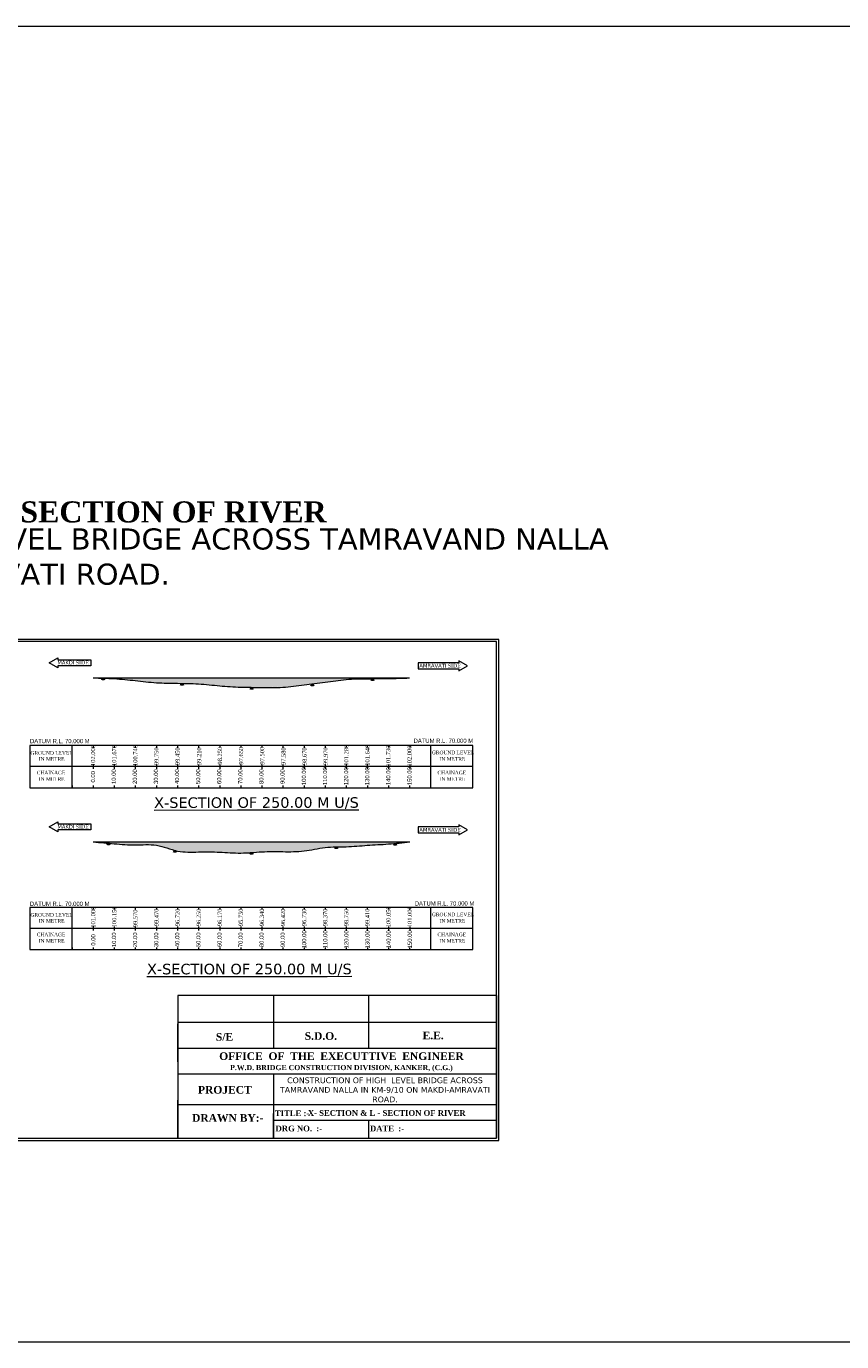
# Model space of a CAD drawing. Header units: millimetres. Extents: x -20950785 to 389010297, y -11535949 to 14056629.
# Tile 609 of 654: x 20292310 to 20678914, y 147332 to 770552. Entities that reach past the tile are written whole.
import ezdxf

# ---------------------------------------------------------------- set-up
doc = ezdxf.new("R2010")
doc.units = ezdxf.units.MM
doc.header["$LTSCALE"] = 60
doc.header["$MEASUREMENT"] = 0
doc.linetypes.add('ACAD_ISO03W100', pattern=[30, 12, -18])
doc.layers.add('PDF_H.F.L.', color=7, linetype='ACAD_ISO03W100')
doc.styles.add('Annotative', font='arial.ttf')
doc.styles.add('PDF Arial Bold', font='times.ttf')
doc.styles.add('PDF Verdana Bold', font='verdanab.ttf')
doc.styles.add('style1', font='txt.shx', dxfattribs={"height": 1})

msp = doc.modelspace()

# ---------------------------------------------------------------- hatches: boundary and pattern name
at = {"linetype": 'Continuous', "lineweight": 9, "ltscale": 2}
h = msp.add_hatch(dxfattribs=at)
h.set_pattern_fill('DASH', scale=5000)
edge = h.paths.add_edge_path()
edge.add_spline(control_points=[(20433998.99, 459781.91), (20433998.99, 459781.91), (20437328.69, 460253.18), (20440652.72, 460798.43), (20443998.99, 461091.91)], knot_values=[110313.638142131, 110313.638142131, 110313.638142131, 110313.638142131, 110313.638142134, 120399.078142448, 120399.078142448, 120399.078142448, 120399.078142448], degree=3, periodic=0)
edge.add_spline(control_points=[(20443998.99, 461091.91), (20443998.99, 461091.91), (20447319.07, 461383.1), (20454000.97, 461469.79), (20463999.88, 461492.48), (20470665.6, 461705.42), (20473998.99, 461811.91)], knot_values=[120399.078142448, 120399.078142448, 120399.078142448, 120399.078142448, 120399.078142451, 130405.55604429, 140405.961036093, 150409.605372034, 150409.605372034, 150409.605372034, 150409.605372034], degree=3, periodic=0)
edge.add_line((20473998.99, 461811.91), (20323998.99, 461811.91))
edge.add_spline(control_points=[(20323998.99, 461811.91), (20327335.28, 461749.75), (20334020.43, 461625.18), (20340670, 460924.45), (20343998.99, 460551.91)], knot_values=[0, 0, 0, 0, 10005.443518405, 20048.5954141, 20048.595414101, 20048.595414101, 20048.595414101], degree=3, periodic=0)
edge.add_spline(control_points=[(20343998.99, 460551.91), (20347329.89, 460179.17), (20353972.9, 459392.35), (20360661.26, 459287.73), (20363998.99, 459261.91)], knot_values=[20048.5954141, 20048.595414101, 20048.595414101, 20048.595414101, 30097.480924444, 40101.979912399, 40101.9799124, 40101.9799124, 40101.9799124], degree=3, periodic=0)
edge.add_spline(control_points=[(20363998.99, 459261.91), (20367336.18, 459236.11), (20374026.85, 459237.24), (20380663.38, 458373.36), (20383998.99, 458061.91)], knot_values=[40101.979912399, 40101.9799124, 40101.9799124, 40101.9799124, 50104.859497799, 60150.833815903, 60150.833815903, 60150.833815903, 60150.833815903], degree=3, periodic=0)
edge.add_spline(control_points=[(20383998.99, 458061.91), (20387325.31, 457751.33), (20390661.8, 457561.5), (20393998.99, 457461.91)], knot_values=[0, 0, 0, 0, 10017.983829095, 10017.983829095, 10017.983829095, 10017.983829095], degree=3, periodic=0)
edge.add_spline(control_points=[(20393998.99, 457461.91), (20397330.57, 457362.49), (20400662.85, 457353.01), (20403998.99, 457311.91)], knot_values=[0, 0, 0, 0, 10001.124936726, 10001.124936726, 10001.124936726, 10001.124936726], degree=3, periodic=0)
edge.add_spline(control_points=[(20403998.99, 457311.91), (20407334.87, 457270.82), (20414034.01, 457124.98), (20424008.12, 458517.18), (20430669.73, 459310.71), (20433998.99, 459781.91)], knot_values=[80169.942581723, 80169.942581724, 80169.942581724, 80169.942581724, 90170.262576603, 100229.49216937, 110313.638142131, 110313.638142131, 110313.638142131, 110313.638142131], degree=3, periodic=0)
h = msp.add_hatch(dxfattribs=at)
h.set_pattern_fill('DASH', scale=5000)
edge = h.paths.add_edge_path()
edge.add_spline(control_points=[(20323998.99, 384097.79), (20327333.86, 383821.6), (20333997.19, 383269.77), (20343956.08, 382314.36), (20354253.44, 383494.12), (20363751.59, 379029.76), (20374025.75, 379407.01), (20383995.22, 379423.95), (20394006.39, 378502.75), (20403990.3, 379651.09), (20413990.95, 379517.88), (20424087.82, 379383.46), (20433909.94, 381940.38), (20444020.81, 381639.52), (20453991.92, 382590.58), (20464041.77, 383046.69), (20470719.47, 383766.19), (20474075.49, 384127.79)], knot_values=[0, 0, 0, 0, 10036.059983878, 20052.865862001, 30053.365849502, 40424.600105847, 50435.639012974, 60435.959007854, 70444.775121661, 80462.165001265, 90462.484996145, 100467.288842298, 110600.876558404, 120608.093953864, 130629.850286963, 140650.309358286, 150774.352634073, 150774.352634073, 150774.352634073, 150774.352634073], degree=3, periodic=0)
edge.add_line((20474075.49, 384127.79), (20323998.99, 384097.79))

# ---------------------------------------------------------------- linework, layer by layer
at = {"color": 7, "linetype": 'Continuous', "lineweight": 9, "ltscale": 2}
for p, q in [((12735258, 770552.5), (25225962.5, 770552.5)), ((20323998.99, 461811.91), (20473998.99, 461811.91)), ((20328075.69, 460889.82), (20328479.69, 461728.32)), ((20328206.19, 460889.82), (20328610.19, 461728.32)), ((20328349.19, 460889.82), (20328753.19, 461728.32)), ((20328479.19, 460889.82), (20328883.19, 461728.32)), ((20328479.69, 461728.32), (20328863.19, 460889.82)), ((20328610.19, 461728.32), (20328993.69, 460889.82)), ((20328622.19, 460889.82), (20329026.19, 461728.32)), ((20328753.19, 461728.32), (20329136.69, 460889.82)), ((20328883.19, 461728.32), (20329266.69, 460889.82)), ((20329026.19, 461728.32), (20329409.69, 460889.82)), ((20455823.57, 460645.95), (20456227.57, 461484.45)), ((20455954.07, 460645.95), (20456358.07, 461484.45)), ((20456097.07, 460645.95), (20456501.07, 461484.45)), ((20456227.07, 460645.95), (20456631.07, 461484.45)), ((20456227.57, 461484.45), (20456611.07, 460645.95)), ((20456358.07, 461484.45), (20456741.57, 460645.95)), ((20456370.07, 460645.95), (20456774.07, 461484.45)), ((20456501.07, 461484.45), (20456884.57, 460645.95)), ((20456631.07, 461484.45), (20457014.57, 460645.95)), ((20456774.07, 461484.45), (20457157.57, 460645.95)), ((20365491.87, 458425.51), (20365895.87, 459264.01)), ((20365622.37, 458425.51), (20366026.37, 459264.01)), ((20365765.37, 458425.51), (20366169.37, 459264.01)), ((20365895.37, 458425.51), (20366299.37, 459264.01)), ((20365895.87, 459264.01), (20366279.37, 458425.51)), ((20366026.37, 459264.01), (20366409.87, 458425.51)), ((20366038.37, 458425.51), (20366442.37, 459264.01)), ((20366169.37, 459264.01), (20366552.87, 458425.51)), ((20366299.37, 459264.01), (20366682.87, 458425.51)), ((20366442.37, 459264.01), (20366825.87, 458425.51)), ((20398492.44, 456542.7), (20398896.44, 457381.2)), ((20398622.94, 456542.7), (20399026.94, 457381.2)), ((20398765.94, 456542.7), (20399169.94, 457381.2)), ((20398895.94, 456542.7), (20399299.94, 457381.2)), ((20398896.44, 457381.2), (20399279.94, 456542.7)), ((20399026.94, 457381.2), (20399410.44, 456542.7)), ((20399038.94, 456542.7), (20399442.94, 457381.2)), ((20399169.94, 457381.2), (20399553.44, 456542.7)), ((20399299.94, 457381.2), (20399683.44, 456542.7)), ((20399442.94, 457381.2), (20399826.44, 456542.7)), ((20427254.65, 458142.49), (20427658.65, 458980.99)), ((20427385.15, 458142.49), (20427789.15, 458980.99)), ((20427528.15, 458142.49), (20427932.15, 458980.99)), ((20427658.15, 458142.49), (20428062.15, 458980.99)), ((20427658.65, 458980.99), (20428042.15, 458142.49)), ((20427789.15, 458980.99), (20428172.65, 458142.49)), ((20427801.15, 458142.49), (20428205.15, 458980.99)), ((20427932.15, 458980.99), (20428315.65, 458142.49)), ((20428062.15, 458980.99), (20428445.65, 458142.49)), ((20428205.15, 458980.99), (20428588.65, 458142.49)), ((20323998.99, 384097.79), (20474075.49, 384127.79)), ((20330655.86, 382671.55), (20331059.86, 383510.05)), ((20330786.36, 382671.55), (20331190.36, 383510.05)), ((20330929.36, 382671.55), (20331333.36, 383510.05)), ((20331059.36, 382671.55), (20331463.36, 383510.05)), ((20331059.86, 383510.05), (20331443.36, 382671.55)), ((20331190.36, 383510.05), (20331573.86, 382671.55)), ((20331202.36, 382671.55), (20331606.36, 383510.05)), ((20331333.36, 383510.05), (20331716.86, 382671.55)), ((20331463.36, 383510.05), (20331846.86, 382671.55)), ((20331606.36, 383510.05), (20331989.86, 382671.55)), ((20438608.2, 380937.9), (20439012.2, 381776.4)), ((20438738.7, 380937.9), (20439142.7, 381776.4)), ((20438881.7, 380937.9), (20439285.7, 381776.4)), ((20439011.7, 380937.9), (20439415.7, 381776.4)), ((20439012.2, 381776.4), (20439395.7, 380937.9)), ((20439142.7, 381776.4), (20439526.2, 380937.9)), ((20439154.7, 380937.9), (20439558.7, 381776.4)), ((20439285.7, 381776.4), (20439669.2, 380937.9)), ((20439415.7, 381776.4), (20439799.2, 380937.9)), ((20439558.7, 381776.4), (20439942.2, 380937.9)), ((20466533.66, 382587.17), (20466937.66, 383425.67)), ((20466664.16, 382587.17), (20467068.16, 383425.67)), ((20466807.16, 382587.17), (20467211.16, 383425.67)), ((20466937.16, 382587.17), (20467341.16, 383425.67)), ((20466937.66, 383425.67), (20467321.16, 382587.17)), ((20467068.16, 383425.67), (20467451.66, 382587.17)), ((20467080.16, 382587.17), (20467484.16, 383425.67)), ((20467211.16, 383425.67), (20467594.66, 382587.17)), ((20467341.16, 383425.67), (20467724.66, 382587.17)), ((20467484.16, 383425.67), (20467867.66, 382587.17)), ((20362096.84, 379313.74), (20362500.84, 380152.24)), ((20362227.34, 379313.74), (20362631.34, 380152.24)), ((20362370.34, 379313.74), (20362774.34, 380152.24)), ((20362500.34, 379313.74), (20362904.34, 380152.24)), ((20362500.84, 380152.24), (20362884.34, 379313.74)), ((20362631.34, 380152.24), (20363014.84, 379313.74)), ((20362643.34, 379313.74), (20363047.34, 380152.24)), ((20362774.34, 380152.24), (20363157.84, 379313.74)), ((20362904.34, 380152.24), (20363287.84, 379313.74)), ((20363047.34, 380152.24), (20363430.84, 379313.74)), ((20398374.63, 378265.57), (20398778.63, 379104.07)), ((20398505.13, 378265.57), (20398909.13, 379104.07)), ((20398648.13, 378265.57), (20399052.13, 379104.07)), ((20398778.13, 378265.57), (20399182.13, 379104.07)), ((20398778.63, 379104.07), (20399162.13, 378265.57)), ((20398909.13, 379104.07), (20399292.63, 378265.57)), ((20398921.13, 378265.57), (20399325.13, 379104.07)), ((20399052.13, 379104.07), (20399435.63, 378265.57)), ((20399182.13, 379104.07), (20399565.63, 378265.57)), ((20399325.13, 379104.07), (20399708.63, 378265.57)), ((20474075.49, 353097.79), (20474075.49, 353127.79)), ((20515294, 311387.98), (20515294, 243732.5)), ((12735258, 147332), (25225962.5, 147332))]:
    msp.add_line(p, q, dxfattribs=at)
at = {"color": 7, "linetype": 'Continuous', "lineweight": 9}
for p, q in [((20313998.99, 429811.91), (20293998.99, 429811.91)), ((20293998.99, 429811.91), (20293998.99, 409811.91)), ((20483998.99, 429811.91), (20303998.99, 429811.91)), ((20313998.99, 409811.91), (20313998.99, 429811.91)), ((20323998.99, 429811.91), (20323998.99, 428811.91)), ((20333998.99, 429811.91), (20333998.99, 428811.91)), ((20343998.99, 429811.91), (20343998.99, 428811.91)), ((20353998.99, 429811.91), (20353998.99, 428811.91)), ((20363998.99, 429811.91), (20363998.99, 428811.91)), ((20373998.99, 429811.91), (20373998.99, 428811.91)), ((20383998.99, 429811.91), (20383998.99, 428811.91)), ((20393998.99, 429811.91), (20393998.99, 428811.91)), ((20403998.99, 429811.91), (20403998.99, 428811.91)), ((20413998.99, 429811.91), (20413998.99, 428811.91)), ((20423998.99, 429811.91), (20423998.99, 428811.91)), ((20433998.99, 429811.91), (20433998.99, 428811.91)), ((20433998.99, 429811.91), (20433998.99, 428811.91)), ((20443998.99, 429811.91), (20443998.99, 428811.91)), ((20453998.99, 429811.91), (20453998.99, 428811.91)), ((20463998.99, 429811.91), (20463998.99, 428811.91)), ((20493998.99, 429811.91), (20473998.99, 429811.91)), ((20474075.49, 429811.91), (20474075.49, 428811.91)), ((20483998.99, 429815.73), (20483998.99, 409815.73)), ((20503998.99, 429811.73), (20483998.99, 429811.73)), ((20484001.99, 429811.91), (20484001.99, 428811.91)), ((20503998.99, 409815.73), (20503998.99, 429815.73)), ((20313998.99, 419811.91), (20293998.99, 419811.91)), ((20483998.99, 419811.91), (20303998.99, 419811.91)), ((20323998.99, 420811.91), (20323998.99, 418811.91)), ((20333998.99, 420811.91), (20333998.99, 418811.91)), ((20343998.99, 420811.91), (20343998.99, 418811.91)), ((20353998.99, 420811.91), (20353998.99, 418811.91)), ((20363998.99, 420811.91), (20363998.99, 418811.91)), ((20373998.99, 420811.91), (20373998.99, 418811.91)), ((20383998.99, 420811.91), (20383998.99, 418811.91)), ((20393998.99, 420811.91), (20393998.99, 418811.91)), ((20403998.99, 420811.91), (20403998.99, 418811.91)), ((20413998.99, 420811.91), (20413998.99, 418811.91)), ((20423998.99, 420811.91), (20423998.99, 418811.91)), ((20433998.99, 420811.91), (20433998.99, 418811.91)), ((20433998.99, 420811.91), (20433998.99, 418811.91)), ((20443998.99, 420811.91), (20443998.99, 418811.91)), ((20453998.99, 420811.91), (20453998.99, 418811.91)), ((20463998.99, 420811.91), (20463998.99, 418811.91)), ((20503998.99, 419811.73), (20473998.99, 419811.73)), ((20474075.49, 420811.91), (20474075.49, 418811.91)), ((20293998.99, 409811.91), (20493998.99, 409815.55)), ((20293998.99, 409811.91), (20303998.99, 409811.91)), ((20313998.99, 410811.91), (20313998.99, 409811.91)), ((20323998.99, 410811.91), (20323998.99, 409811.91)), ((20333998.99, 410811.91), (20333998.99, 409811.91)), ((20343998.99, 410811.91), (20343998.99, 409811.91)), ((20353998.99, 410811.91), (20353998.99, 409811.91)), ((20363998.99, 410811.91), (20363998.99, 409811.91)), ((20373998.99, 410811.91), (20373998.99, 409811.91)), ((20383998.99, 410811.91), (20383998.99, 409811.91)), ((20393998.99, 410811.91), (20393998.99, 409811.91)), ((20403998.99, 410811.91), (20403998.99, 409811.91)), ((20413998.99, 410811.91), (20413998.99, 409811.91)), ((20423998.99, 410811.91), (20423998.99, 409811.91)), ((20433998.99, 410811.91), (20433998.99, 409811.91)), ((20433998.99, 410811.91), (20433998.99, 409811.91)), ((20443998.99, 410811.91), (20443998.99, 409811.91)), ((20454072.53, 410811.91), (20454072.53, 409811.91)), ((20463998.99, 410811.91), (20463998.99, 409811.91)), ((20473998.99, 410811.91), (20473998.99, 409811.91)), ((20483998.99, 410811.91), (20483998.99, 409811.91)), ((20483998.99, 410811.91), (20483998.99, 409811.91)), ((20483998.99, 409815.37), (20503998.99, 409815.73)), ((20313998.99, 353097.79), (20293998.99, 353097.79)), ((20293998.99, 353097.79), (20293998.99, 333097.79)), ((20484001.99, 353097.79), (20303998.99, 353097.79)), ((20313998.99, 333097.79), (20313998.99, 353097.79)), ((20323998.99, 353097.79), (20323998.99, 352097.79)), ((20333998.99, 353097.79), (20333998.99, 352097.79)), ((20343998.99, 353097.79), (20343998.99, 352097.79)), ((20353998.99, 353097.79), (20353998.99, 352097.79)), ((20363998.99, 353097.79), (20363998.99, 352097.79)), ((20373998.99, 353097.79), (20373998.99, 352097.79)), ((20383998.99, 353097.79), (20383998.99, 352097.79)), ((20393998.99, 353097.79), (20393998.99, 352097.79)), ((20403998.99, 353097.79), (20403998.99, 352097.79)), ((20413998.99, 353097.79), (20413998.99, 352097.79)), ((20423998.99, 353097.79), (20423998.99, 352097.79)), ((20433998.99, 353097.79), (20433998.99, 352097.79)), ((20433998.99, 353097.79), (20433998.99, 352097.79)), ((20443998.99, 353097.79), (20443998.99, 352097.79)), ((20453998.99, 353097.79), (20453998.99, 352097.79)), ((20493998.99, 353097.79), (20463998.99, 353097.79)), ((20463998.99, 353097.79), (20463998.99, 352097.79)), ((20474075.49, 353097.79), (20474075.49, 352097.79)), ((20483998.99, 353094.15), (20483998.99, 333094.15)), ((20503998.99, 353090.15), (20483998.99, 353090.15)), ((20484001.99, 353097.79), (20484001.99, 352097.79)), ((20503998.99, 333094.15), (20503998.99, 353094.15)), ((20313998.99, 343097.79), (20293998.99, 343097.79)), ((20484001.99, 343097.79), (20303998.99, 343097.79)), ((20323998.99, 344097.79), (20323998.99, 342097.79)), ((20333998.99, 344097.79), (20333998.99, 342097.79)), ((20343998.99, 344097.79), (20343998.99, 342097.79)), ((20353998.99, 344097.79), (20353998.99, 342097.79)), ((20363998.99, 344097.79), (20363998.99, 342097.79)), ((20373998.99, 344097.79), (20373998.99, 342097.79)), ((20383998.99, 344097.79), (20383998.99, 342097.79)), ((20393998.99, 344097.79), (20393998.99, 342097.79)), ((20403998.99, 344097.79), (20403998.99, 342097.79)), ((20413998.99, 344097.79), (20413998.99, 342097.79)), ((20423998.99, 344097.79), (20423998.99, 342097.79)), ((20433998.99, 344097.79), (20433998.99, 342097.79)), ((20433998.99, 344097.79), (20433998.99, 342097.79)), ((20443998.99, 344097.79), (20443998.99, 342097.79)), ((20453998.99, 344097.79), (20453998.99, 342097.79)), ((20463998.99, 344097.79), (20463998.99, 342097.79)), ((20493998.99, 343097.79), (20473998.99, 343097.79)), ((20474075.49, 344097.79), (20474075.49, 342097.79)), ((20503998.99, 343090.15), (20483998.99, 343090.15)), ((20484001.99, 344097.79), (20484001.99, 342097.79)), ((20293998.99, 333097.79), (20493998.99, 333101.42)), ((20293998.99, 333097.79), (20303998.99, 333097.79)), ((20313998.99, 334097.79), (20313998.99, 333097.79)), ((20323998.99, 334097.79), (20323998.99, 333097.79)), ((20333998.99, 334097.79), (20333998.99, 333097.79)), ((20343998.99, 334097.79), (20343998.99, 333097.79)), ((20353998.99, 334097.79), (20353998.99, 333097.79)), ((20363998.99, 334097.79), (20363998.99, 333097.79)), ((20373998.99, 334097.79), (20373998.99, 333097.79)), ((20383998.99, 334097.79), (20383998.99, 333097.79)), ((20393998.99, 334097.79), (20393998.99, 333097.79)), ((20403998.99, 334097.79), (20403998.99, 333097.79)), ((20413998.99, 334097.79), (20413998.99, 333097.79)), ((20423998.99, 334097.79), (20423998.99, 333097.79)), ((20433998.99, 334097.79), (20433998.99, 333097.79)), ((20433998.99, 334097.79), (20433998.99, 333097.79)), ((20443998.99, 334097.79), (20443998.99, 333097.79)), ((20454072.53, 334097.79), (20454072.53, 333097.79)), ((20463998.99, 334097.79), (20463998.99, 333097.79)), ((20473998.99, 334097.79), (20473998.99, 333097.79)), ((20483998.99, 334097.79), (20483998.99, 333097.79)), ((20483998.99, 334097.79), (20483998.99, 333097.79)), ((20483998.99, 333093.79), (20503998.99, 333094.15)), ((20364237.1, 243732.5), (20515294, 243732.5))]:
    msp.add_line(p, q, dxfattribs=at)
for points in [[(20048517.5, 242732.5), (20516294, 242732.5), (20516294, 480001.83), (20048517.5, 480001.83)], [(20049517.5, 243732.5), (20515294, 243732.5), (20515294, 479001.83), (20049517.5, 479001.83)]]:
    msp.add_lwpolyline(points, close=True, dxfattribs=at)
at = {"linetype": 'Continuous', "lineweight": 9}
for points in [[(20322966.04, 467583.11), (20307228.61, 467583.11), (20307228.61, 466673.39), (20303158.79, 469023.11), (20307228.61, 471372.82), (20307228.61, 470463.11), (20322966.04, 470463.11)], [(20478115.46, 466162.9), (20497435.22, 466162.9), (20497435.22, 465253.19), (20501505.04, 467602.9), (20497435.22, 469952.62), (20497435.22, 469042.9), (20478115.46, 469042.9)], [(20322966.04, 389810.62), (20307228.61, 389810.62), (20307228.61, 388900.9), (20303158.79, 391250.62), (20307228.61, 393600.33), (20307228.61, 392690.62), (20322966.04, 392690.62)], [(20478115.46, 388390.41), (20497435.22, 388390.41), (20497435.22, 387480.69), (20501505.04, 389830.41), (20497435.22, 392180.12), (20497435.22, 391270.41), (20478115.46, 391270.41)]]:
    msp.add_lwpolyline(points, close=True, dxfattribs=at)
at = {"color": 7, "linetype": 'Continuous', "lineweight": 9, "ltscale": 2}
for points in [[(20323998.99, 461811.91), (20333998.99, 461481.91), (20343998.99, 460551.91), (20353998.99, 459561.91), (20363998.99, 459261.91), (20373998.99, 459021.91), (20383998.99, 458061.91), (20393998.99, 457461.91), (20403998.99, 457311.91), (20413998.99, 457391.91), (20423998.99, 458481.91), (20433998.99, 459781.91), (20443998.99, 461091.91), (20453998.99, 461451.91), (20463998.99, 461541.91), (20473998.99, 461811.91)], [(20323998.99, 384097.79), (20333998.99, 383247.79), (20343998.99, 382667.79), (20353998.99, 382567.79), (20363998.99, 379817.79), (20373998.99, 379347.79), (20383998.99, 379267.79), (20393998.99, 378847.79), (20403998.99, 379437.79), (20413998.99, 379517.79), (20423998.99, 379827.79), (20433998.99, 381467.79), (20443998.99, 381847.79), (20453998.99, 382507.79), (20463998.99, 383147.79), (20474075.49, 384127.79)]]:
    msp.add_spline(points, degree=3, dxfattribs=at)
at = {"layer": 'PDF_H.F.L.', "color": 7, "linetype": 'Continuous', "lineweight": 9}
for p, q in [((20515294, 311387.98), (20364237.1, 311387.98)), ((20364237.1, 311387.98), (20364237.1, 243732.5)), ((20409437.98, 311387.98), (20409437.98, 286392.8)), ((20454638.86, 286392.8), (20454638.86, 311387.98)), ((20515294, 298511.68), (20364237.1, 298511.68)), ((20364237.1, 279893.21), (20364237.1, 297973.56)), ((20364237.1, 286392.8), (20515294, 286392.8)), ((20515294, 274043.72), (20364101.4, 274043.72)), ((20409437.98, 274043.72), (20409437.98, 243732.5)), ((20364237.1, 243732.5), (20364237.1, 261812.85)), ((20364237.1, 259781.94), (20515294, 259781.94)), ((20409437.98, 243732.5), (20409437.98, 255484.73)), ((20409437.98, 252255.31), (20515294, 252255.31)), ((20454638.86, 243732.5), (20454638.86, 252255.31))]:
    msp.add_line(p, q, dxfattribs=at)

# ---------------------------------------------------------------- texts
at = {"linetype": 'Continuous', "lineweight": 9}
for s, insert, char_height, attachment_point, style in [('{\\fVerdana|b0|i0|c0|p34;MAKDI\\fTimes New Roman|b0|i0|c0|p18; SIDE}', (20307047.36, 470001.97), 1800, 1, 'style1'), ('{\\fVerdana|b0|i0|c0|p34;\\C7;AMRAVATI\\fTimes New Roman|b0|i0|c0|p18;\\C256; SIDE}', (20498289.48, 468518), 1800, 3, 'style1'), ('DATUM R.L. 70.000 M', (20294072.16, 432894.72), 2000, 1, 'Annotative'), ('DATUM R.L. 70.000 M', (20475921.99, 433067.22), 2000, 1, 'Annotative'), ('{\\fVerdana|b0|i0|c0|p34;MAKDI\\fTimes New Roman|b0|i0|c0|p18; SIDE}', (20307047.36, 392229.48), 1800, 1, 'style1'), ('{\\fVerdana|b0|i0|c0|p34;\\C7;AMRAVATI\\fTimes New Roman|b0|i0|c0|p18;\\C256; SIDE}', (20498289.48, 390745.51), 1800, 3, 'style1'), ('DATUM R.L. 70.000 M', (20294027.39, 355799.08), 2000, 1, 'Annotative'), ('DATUM R.L. 70.000 M', (20476468.27, 355963.87), 2000, 1, 'Annotative')]:
    msp.add_mtext(s, dxfattribs=dict(at, insert=insert, char_height=char_height, attachment_point=attachment_point, style=style))
at = {"linetype": 'Continuous', "lineweight": 9, "char_height": 2000, "attachment_point": 1, "rotation": 90}
for s, insert in [('{\\fTimes New Roman|b0|i0|c0|p18;102.000}', (20322963.63, 420091.99)), ('{\\fTimes New Roman|b0|i0|c0|p18;101.670}', (20332963.63, 420091.99)), ('{\\fTimes New Roman|b0|i0|c0|p18;100.740}', (20342963.63, 420091.99)), ('{\\fTimes New Roman|b0|i0|c0|p18;99.750}', (20352995.92, 420528.45)), ('{\\fTimes New Roman|b0|i0|c0|p18;99.450}', (20362995.92, 420528.45)), ('{\\fTimes New Roman|b0|i0|c0|p18;99.210}', (20373236.63, 420528.45)), ('{\\fTimes New Roman|b0|i0|c0|p18;98.250}', (20383112.7, 420776.11)), ('{\\fTimes New Roman|b0|i0|c0|p18;97.650}', (20393112.7, 420776.11)), ('{\\fTimes New Roman|b0|i0|c0|p18;97.500}', (20403112.7, 420776.11)), ('{\\fTimes New Roman|b0|i0|c0|p18;97.580}', (20413236.63, 420528.45)), ('{\\fTimes New Roman|b0|i0|c0|p18;98.670}', (20423236.63, 420528.45)), ('{\\fTimes New Roman|b0|i0|c0|p18;99.970}', (20433236.63, 420528.45)), ('{\\fTimes New Roman|b0|i0|c0|p18;101.280}', (20443034.05, 420224.78)), ('{\\fTimes New Roman|b0|i0|c0|p18;101.640}', (20453034.05, 420224.78)), ('{\\fTimes New Roman|b0|i0|c0|p18;101.730}', (20462928.67, 419856.28)), ('{\\fTimes New Roman|b0|i0|c0|p18;102.000}', (20473005.17, 419856.28)), ('{\\fTimes New Roman|b0|i0|c0|p18;101.000}', (20323021.63, 343491.35)), ('{\\fTimes New Roman|b0|i0|c0|p18;100.150}', (20333021.63, 343695.34)), ('{\\fTimes New Roman|b0|i0|c0|p18;99.570}', (20343021.63, 343695.34)), ('{\\fTimes New Roman|b0|i0|c0|p18;99.470}', (20353021.63, 344161.09)), ('{\\fTimes New Roman|b0|i0|c0|p18;96.720}', (20363021.63, 344161.09)), ('{\\fTimes New Roman|b0|i0|c0|p18;96.250}', (20373021.63, 344161.09)), ('{\\fTimes New Roman|b0|i0|c0|p18;96.170}', (20383021.63, 344161.09)), ('{\\fTimes New Roman|b0|i0|c0|p18;95.750}', (20393021.63, 344161.09)), ('{\\fTimes New Roman|b0|i0|c0|p18;96.340}', (20403021.63, 344161.09)), ('{\\fTimes New Roman|b0|i0|c0|p18;96.420}', (20413021.63, 344161.09)), ('{\\fTimes New Roman|b0|i0|c0|p18;96.730}', (20423021.63, 344161.09)), ('{\\fTimes New Roman|b0|i0|c0|p18;98.370}', (20433021.63, 344161.09)), ('{\\fTimes New Roman|b0|i0|c0|p18;98.750}', (20443021.63, 344161.09)), ('{\\fTimes New Roman|b0|i0|c0|p18;99.410}', (20453021.63, 344161.09)), ('{\\fTimes New Roman|b0|i0|c0|p18;100.050}', (20463021.63, 343695.34)), ('{\\fTimes New Roman|b0|i0|c0|p18;101.000}', (20473098.13, 343695.34))]:
    msp.add_mtext(s, dxfattribs=dict(at, insert=insert))
at = {"linetype": 'Continuous', "lineweight": 9, "char_height": 2000, "attachment_point": 1, "rotation": 90, "style": 'Annotative'}
for s, insert in [('10.00', (20332761.91, 411564.93)), ('20.00', (20342761.91, 411564.93)), ('30.00', (20352761.91, 411564.93)), ('40.00', (20362761.91, 411564.93)), ('50.00', (20372761.91, 411564.93)), ('60.00', (20382761.91, 411564.93)), ('70.00', (20392761.91, 411564.93)), ('80.00', (20402761.91, 411564.93)), ('90.00', (20412761.91, 411564.93)), ('100.00', (20422928.63, 411009.89)), ('110.00', (20432928.63, 411009.89)), ('120.00', (20442928.63, 411009.89)), ('130.00', (20452928.63, 411009.89)), ('140.00', (20462928.63, 411009.89)), ('150.00', (20473005.13, 411009.89)), ('0.00', (20322934.47, 412254.35)), ('0.00', (20323042.76, 334950.63)), ('10.00', (20332870.19, 334261.21)), ('20.00', (20342870.19, 334261.21)), ('30.00', (20352870.19, 334261.21)), ('40.00', (20362870.19, 334261.21)), ('50.00', (20372870.19, 334261.21)), ('60.00', (20382870.19, 334261.21)), ('70.00', (20392870.19, 334261.21)), ('80.00', (20402870.19, 334261.21)), ('90.00', (20412870.19, 334261.21)), ('100.00', (20423036.92, 333706.16)), ('110.00', (20433036.92, 333706.16)), ('120.00', (20443036.92, 333706.16)), ('130.00', (20453036.92, 333706.16)), ('140.00', (20463036.92, 333706.16)), ('150.00', (20473113.42, 333706.16))]:
    msp.add_mtext(s, dxfattribs=dict(at, insert=insert))
at = {"layer": 'PDF_H.F.L.', "color": 7, "linetype": 'Continuous', "lineweight": 9}
for s, insert, char_height, width, attachment_point in [('{\\fTimes New Roman|b1|i0|c0|p18;X- SECTION & L - SECTION OF RIVER}', (20159009.83, 545478.84), 10000, 277468.4004, 1), ('{\\fVerdana|b0|i0|c0|p34;CONSTRUCTION OF HIGH  LEVEL BRIDGE ACROSS TAMRAVAND NALLA IN KM-9/10 ON MAKDI-AMRAVATI ROAD.\\fTimes New Roman|b0|i0|c0|p18;   }', (20085230.17, 532656.66), 10000, 489132.7519, 1), ('{\\fTimes New Roman|b1|i0|c0|p18;S/E}', (20382198.07, 293553.61), 3616.0708, 49965.3516, 1), ('{\\fTimes New Roman|b1|i0|c0|p18;S.D.O.}', (20424324.89, 293982.29), 3616.0708, 49965.3516, 1), ('{\\fTimes New Roman|b1|i0|c0|p18;E.E.}', (20480194.81, 294239.51), 3616.0708, 49965.3516, 1), ('{\\fTimes New Roman|b1|i0|c0|p18;\\H1.3333x;OFFICE  OF  THE  EXECUTTIVE  ENGINEER\\P\\H0.66667x;P.W.D. BRIDGE CONSTRUCTION DIVISION, KANKER, (C.G.)}', (20441739.74, 284431.57), 2712.0531, 131165.0077, 2), ('{\\fTimes New Roman|b1|i0|c0|p18;PROJECT}', (20373715.58, 268481.94), 3616.0708, 80233.5319, 1), ('{\\fVerdana|b0|i0|c0|p34;CONSTRUCTION OF HIGH  LEVEL BRIDGE ACROSS TAMRAVAND NALLA IN KM-9/10 ON MAKDI-AMRAVATI ROAD.\\fTimes New Roman|b0|i0|c0|p18;   }', (20462371.34, 272530.44), 2712.05307, 107870.9783, 2), ('{\\fTimes New Roman|b1|i0|c0|p18;TITLE :-}', (20410189.66, 256921.91), 2712.0531, 80233.5319, 1), ('{\\fTimes New Roman|b1|i0|c0|p18;X- SECTION & L - SECTION OF RIVER}', (20425815.84, 257047.01), 2712.0531, 76687.2525, 1), ('{\\fTimes New Roman|b1|i0|c0|p18;DRAWN BY:-}', (20370896.02, 255163.52), 3616.0708, 80233.5319, 1), ('{\\fTimes New Roman|b1|i0|c0|p18;DRG NO.  :-    }', (20410506.6, 249694.03), 2712.0531, 212816.7282, 1), ('{\\fTimes New Roman|b1|i0|c0|p18;DATE  :-   }', (20455264.39, 249695.6), 2712.0531, 343710.5051, 1)]:
    msp.add_mtext(s, dxfattribs=dict(at, insert=insert, char_height=char_height, width=width, attachment_point=attachment_point))
at = {"layer": 'PDF_H.F.L.', "color": 7, "linetype": 'Continuous', "lineweight": 9, "char_height": 1700, "attachment_point": 7, "style": 'PDF Arial Bold'}
for s, insert in [('GROUND LEVEL', (20294310.5, 425389.71)), ('IN METRE', (20298258.68, 422578.03)), ('GROUND LEVEL', (20484607.27, 425599.32)), ('IN METRE', (20488258.68, 422581.85)), ('CHAINAGE', (20297258.68, 416078.03)), ('CHAINAGE', (20487258.68, 416081.85)), ('IN METRE', (20298258.68, 413078.03)), ('IN METRE', (20488258.68, 413081.85)), ('GROUND LEVEL', (20294310.5, 348675.58)), ('GROUND LEVEL', (20484607.27, 348877.74)), ('IN METRE', (20298258.68, 345863.9)), ('IN METRE', (20488258.68, 345860.26)), ('CHAINAGE', (20297258.68, 339363.9)), ('IN METRE', (20298258.68, 336363.9)), ('CHAINAGE', (20487258.68, 339360.26)), ('IN METRE', (20488258.68, 336360.26))]:
    msp.add_mtext(s, dxfattribs=dict(at, insert=insert))
at = {"layer": 'PDF_H.F.L.', "color": 7, "linetype": 'Continuous', "lineweight": 9, "char_height": 5000, "attachment_point": 9, "rotation": 0.04411774, "style": 'PDF Verdana Bold'}
for insert in [(20449968.29, 399667.88), (20446588.49, 320804.57)]:
    msp.add_mtext('{\\fVerdana|b0|i0|c0|p34;\\LX-SECTION OF 250.00 M U/S}', dxfattribs=dict(at, insert=insert))

doc.saveas('drawing.dxf')
